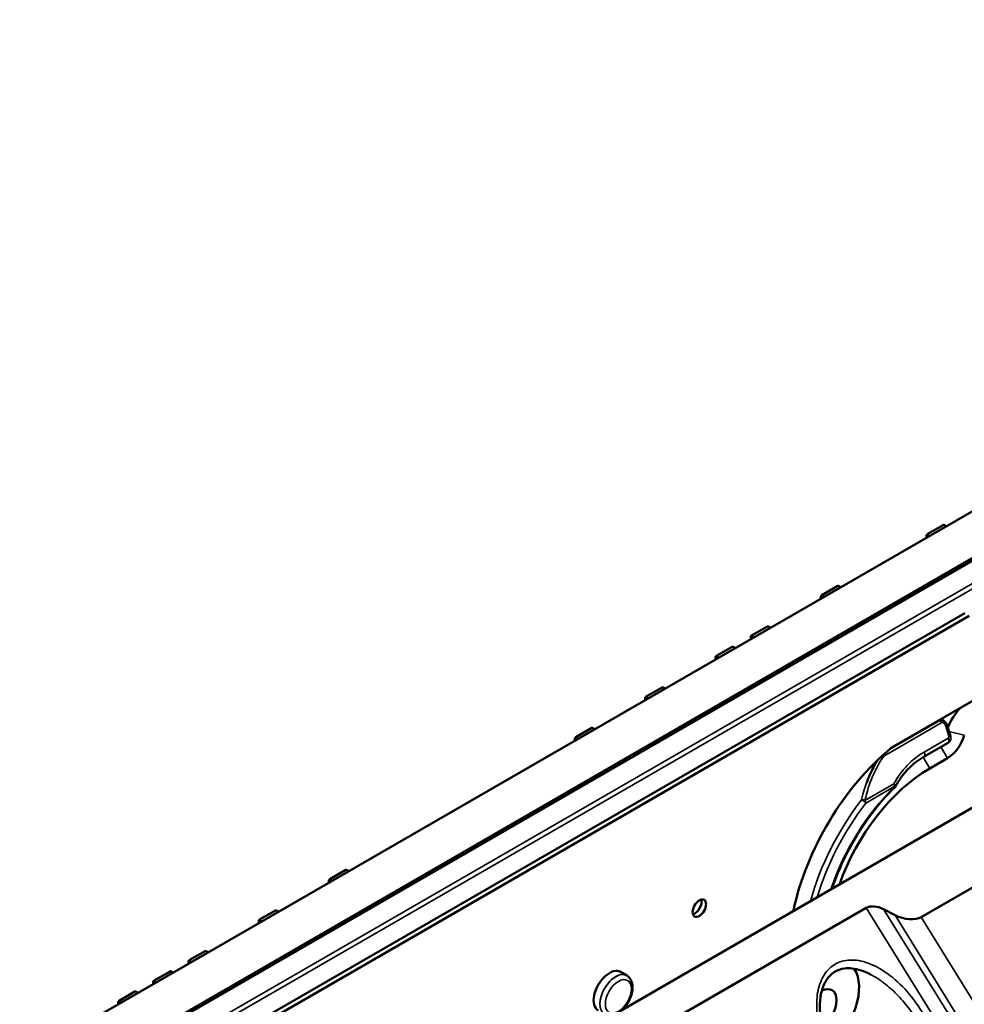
# Model space of a CAD drawing. Header units: millimetres. Extents: x 0 to 14369, y -869 to 2970.
# Tile 698 of 787: x 3530 to 3604, y 1817 to 1894. Entities that reach past the tile are written whole.
import ezdxf

# ---------------------------------------------------------------- set-up
doc = ezdxf.new("R2010")
doc.units = ezdxf.units.MM
doc.header["$LTSCALE"] = 10
doc.layers.add('Sichtbar (ISO)', color=7, linetype='Continuous', lineweight=50)
doc.layers.add('Sichtbar schmal (ISO)', color=7, linetype='Continuous', lineweight=35)

msp = doc.modelspace()

# ---------------------------------------------------------------- linework, layer by layer
at = {"layer": 'Sichtbar (ISO)'}
for p, q in [((3705.837, 1913.783), (3529.91, 1812.212)), ((3529.91, 1812.212), (3705.837, 1913.783)), ((3533.213, 1810.235), (3708.897, 1911.666)), ((3708.897, 1911.666), (3533.213, 1810.235)), ((3533.348, 1810.479), (3708.621, 1911.672)), ((3708.621, 1911.672), (3533.348, 1810.479)), ((3601.247, 1853.627), (3602.492, 1854.345)), ((3602.539, 1854.352), (3602.738, 1854.259)), ((3601.176, 1853.505), (3601.176, 1853.357)), ((3592.961, 1848.843), (3594.205, 1849.561)), ((3594.253, 1849.568), (3594.452, 1849.475)), ((3592.89, 1848.72), (3592.89, 1848.573)), ((3536.096, 1808.108), (3604.191, 1847.423)), ((3536.45, 1807.904), (3604.544, 1847.219)), ((3587.436, 1845.653), (3588.681, 1846.372)), ((3588.728, 1846.378), (3588.927, 1846.286)), ((3587.366, 1845.531), (3587.366, 1845.384)), ((3584.674, 1844.059), (3585.919, 1844.777)), ((3585.966, 1844.783), (3586.165, 1844.691)), ((3584.604, 1843.936), (3584.604, 1843.789)), ((3579.15, 1840.869), (3580.395, 1841.588)), ((3580.442, 1841.594), (3580.641, 1841.501)), ((3579.079, 1840.747), (3579.079, 1840.6)), ((3605.413, 1840.862), (3598.418, 1836.823)), ((3602.517, 1838.973), (3602.33, 1839.081)), ((3602.517, 1838.973), (3602.33, 1839.081)), ((3573.626, 1837.68), (3574.87, 1838.398)), ((3574.918, 1838.405), (3575.117, 1838.312)), ((3573.555, 1837.557), (3573.555, 1837.41)), ((3600.995, 1836.153), (3602.874, 1837.238)), ((3600.995, 1836.153), (3602.874, 1837.238)), ((3611.615, 1836.073), (3564.743, 1809.012)), ((3602.834, 1836.025), (3601.433, 1835.216)), ((3598.623, 1834.016), (3598.623, 1834.016)), ((3598.734, 1833.786), (3598.734, 1833.786)), ((3554.291, 1826.517), (3555.535, 1827.235)), ((3555.583, 1827.242), (3555.782, 1827.149)), ((3600.763, 1823.521), (3606.482, 1826.823)), ((3554.22, 1826.394), (3554.22, 1826.247)), ((3548.767, 1823.327), (3550.011, 1824.046)), ((3550.058, 1824.052), (3550.258, 1823.959)), ((3567.388, 1807.485), (3596.452, 1824.266)), ((3597.809, 1824.159), (3598.728, 1823.681)), ((3548.696, 1823.205), (3548.696, 1823.058)), ((3543.242, 1820.138), (3544.487, 1820.856)), ((3544.534, 1820.863), (3544.733, 1820.77)), ((3543.172, 1820.015), (3543.172, 1819.868)), ((3540.48, 1818.543), (3541.725, 1819.262)), ((3541.772, 1819.268), (3541.971, 1819.175)), ((3577.63, 1818.932), (3577.135, 1819.218)), ((3577.63, 1818.932), (3577.135, 1819.218)), ((3540.409, 1818.421), (3540.409, 1818.274)), ((3537.718, 1816.948), (3538.962, 1817.667)), ((3539.01, 1817.673), (3539.209, 1817.581)), ((3537.647, 1816.826), (3537.647, 1816.679))]:
    msp.add_line(p, q, dxfattribs=at)
for end in [331.03156, 331.03418]:
    msp.add_arc((3598.472, 1833.93), 0.3, 314.37924, end, dxfattribs=at)
for centre, major_axis, ratio, start_param, end_param in [((3602.491, 1854.264), (-0.0503, -0.0868), 0.576, 3.193295, 3.927727), ((3601.247, 1853.545), (0.0502, 0.0865), 0.5787, 0.788491, 2.356949), ((3594.205, 1849.479), (-0.0503, -0.0868), 0.576, 3.193295, 3.927727), ((3592.961, 1848.761), (0.0502, 0.0865), 0.5787, 0.788491, 2.356949), ((3588.681, 1846.29), (-0.0503, -0.0868), 0.576, 3.193295, 3.927727), ((3587.437, 1845.572), (0.0502, 0.0865), 0.5787, 0.788491, 2.356949), ((3585.919, 1844.695), (-0.0503, -0.0868), 0.576, 3.193295, 3.927727), ((3584.674, 1843.977), (0.0502, 0.0865), 0.5787, 0.788491, 2.356949), ((3580.394, 1841.506), (-0.0503, -0.0868), 0.576, 3.193295, 3.927727), ((3579.15, 1840.788), (0.0502, 0.0865), 0.5787, 0.788491, 2.356949), ((3604.438, 1838.38), (-1.25, -2.165), 0.57735, 4.275157, 5.016158), ((3574.87, 1838.316), (-0.0503, -0.0868), 0.576, 3.193295, 3.927727), ((3573.626, 1837.598), (0.0502, 0.0865), 0.5787, 0.788491, 2.356949), ((3602.834, 1837.658), (-1, -1.732), 0.57735, 0.785398, 1.990987), ((3602.761, 1837.745), (0.283, 0.1), 0.128698, 6.28289, 6.283185), ((3602.761, 1837.745), (0.283, 0.1), 0.128698, 6.28289, 6.283185), ((3600.478, 1826.582), (-7.15, -12.384), 0.57735, 4.132187, 5.232447), ((3602.724, 1837.498), (0.15, -0.26), 0.57735, 0, 0.001891), ((3602.724, 1837.498), (0.15, -0.26), 0.57735, 0, 0.001536), ((3601.433, 1826.03), (-5.625, -9.743), 0.57735, 3.926991, 5.027286), ((3599.312, 1827.255), (6.125, 10.609), 0.57735, 1.018593, 1.018598), ((3555.535, 1827.153), (-0.0503, -0.0868), 0.576, 3.193295, 3.927727), ((3554.291, 1826.435), (0.0502, 0.0865), 0.5787, 0.788491, 2.356949), ((3582.977, 1824.438), (-0.375, -0.65), 0.57735, 0.490883, 2.65071), ((3582.977, 1824.438), (0.375, 0.65), 0.57735, 3.632475, 5.792303), ((3582.977, 1824.438), (0.375, 0.65), 0.57735, 3.632475, 5.792303), ((3597.273, 1823.816), (-0.989, 0.249), 0.502411, 4.270843, 5.805365), ((3550.011, 1823.964), (-0.0503, -0.0868), 0.576, 3.193295, 3.927727), ((3599.532, 1824.195), (-1.484, 0.374), 0.502411, 1.129493, 2.663773), ((3548.767, 1823.246), (0.0502, 0.0865), 0.5787, 0.788491, 2.356949), ((3544.487, 1820.775), (-0.0503, -0.0868), 0.576, 3.193295, 3.927727), ((3543.242, 1820.056), (0.0502, 0.0865), 0.5787, 0.788491, 2.356949), ((3541.724, 1819.18), (-0.0503, -0.0868), 0.576, 3.193295, 3.927727), ((3576.26, 1817.702), (0.875, 1.516), 0.57735, 0, 3.141593), ((3592.877, 1816.273), (2.125, 3.681), 0.57735, 4.134417, 6.003017), ((3540.48, 1818.461), (0.0502, 0.0865), 0.5787, 0.788491, 2.356949), ((3538.962, 1817.585), (-0.0503, -0.0868), 0.576, 3.193295, 3.927727), ((3592.877, 1816.273), (0.875, 1.516), 0.57735, 4.00677, 7.003697), ((3537.718, 1816.867), (0.0502, 0.0865), 0.5787, 0.788491, 2.356949)]:
    msp.add_ellipse(centre, major_axis=major_axis, ratio=ratio, start_param=start_param, end_param=end_param, dxfattribs=at)
msp.add_ellipse((3583.331, 1824.234), major_axis=(-0.375, -0.65), ratio=0.57735, dxfattribs=at)
for points, knots in [([(3602.537, 1838.956), (3602.496, 1838.984), (3602.453, 1839.002), (3602.409, 1839.009), (3602.346, 1839.019), (3602.283, 1839.005), (3602.226, 1838.972)], [0.5774043, 0.5774043, 0.5774043, 0.5774043, 0.75, 0.75, 0.75, 1, 1, 1, 1]), ([(3602.307, 1839.005), (3602.341, 1839.013), (3602.376, 1839.014), (3602.411, 1839.009), (3602.454, 1839.002), (3602.497, 1838.984), (3602.536, 1838.956)], [0.1115702, 0.1115702, 0.1115702, 0.1115702, 0.25, 0.25, 0.25, 0.4237216, 0.4237216, 0.4237216, 0.4237216]), ([(3602.537, 1838.956), (3602.602, 1838.911), (3602.66, 1838.855), (3602.766, 1838.723), (3602.812, 1838.642), (3602.843, 1838.54), (3602.848, 1838.523), (3602.852, 1838.506)], [0, 0, 0, 0, 0.02377848, 0.02377848, 0.05068163, 0.05068163, 0.05600114, 0.05600114, 0.05600114, 0.05600114]), ([(3602.537, 1838.956), (3602.601, 1838.911), (3602.66, 1838.855), (3602.765, 1838.724), (3602.812, 1838.643), (3602.843, 1838.541), (3602.848, 1838.523), (3602.852, 1838.506)], [0.00003926, 0.00003926, 0.00003926, 0.00003926, 0.02375386, 0.02375386, 0.05065042, 0.05065042, 0.05603983, 0.05603983, 0.05603983, 0.05603983]), ([(3602.709, 1838.526), (3602.777, 1838.532), (3602.843, 1838.527), (3602.851, 1838.508), (3602.851, 1838.507), (3602.851, 1838.507), (3602.851, 1838.506)], [0, 0, 0, 0, 0.5, 0.5, 0.5, 0.5157914, 0.5157914, 0.5157914, 0.5157914]), ([(3602.851, 1838.506), (3602.85, 1838.513), (3602.842, 1838.518), (3602.829, 1838.522), (3602.805, 1838.529), (3602.759, 1838.53), (3602.709, 1838.526)], [0.4835702, 0.4835702, 0.4835702, 0.4835702, 0.6666667, 0.6666667, 0.6666667, 1, 1, 1, 1]), ([(3603.044, 1837.845), (3603.07, 1837.77), (3603.085, 1837.69), (3603.082, 1837.579), (3603.078, 1837.545), (3603.058, 1837.458), (3603.036, 1837.404), (3602.977, 1837.319), (3602.942, 1837.284), (3602.894, 1837.25), (3602.884, 1837.244), (3602.875, 1837.238)], [0, 0, 0, 0, 0.02379739, 0.02379739, 0.03400658, 0.03400658, 0.05106154, 0.05106154, 0.06560045, 0.06560045, 0.06905373, 0.06905373, 0.06905373, 0.06905373]), ([(3603.044, 1837.845), (3603.07, 1837.771), (3603.085, 1837.691), (3603.082, 1837.58), (3603.078, 1837.546), (3603.059, 1837.459), (3603.036, 1837.405), (3602.978, 1837.32), (3602.943, 1837.284), (3602.895, 1837.251), (3602.886, 1837.245), (3602.876, 1837.239)], [0, 0, 0, 0, 0.02364659, 0.02364659, 0.03385204, 0.03385204, 0.0509476, 0.0509476, 0.06552103, 0.06552103, 0.0688772, 0.0688772, 0.0688772, 0.0688772]), ([(3597.754, 1836.253), (3597.777, 1836.232), (3597.799, 1836.209), (3597.819, 1836.184), (3597.82, 1836.183), (3597.82, 1836.183)], [-0.009543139, -0.009543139, -0.009543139, -0.009543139, 0, 0, 0.000117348, 0.000117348, 0.000117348, 0.000117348]), ([(3597.82, 1836.183), (3597.82, 1836.183), (3597.819, 1836.184), (3597.799, 1836.209), (3597.777, 1836.232), (3597.754, 1836.253)], [-0.000117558, -0.000117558, -0.000117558, -0.000117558, 0, 0, 0.009544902, 0.009544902, 0.009544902, 0.009544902]), ([(3600.995, 1836.153), (3600.348, 1835.779), (3599.771, 1835.265), (3599.094, 1834.383), (3598.905, 1834.092), (3598.735, 1833.785)], [0, 0, 0, 0, 0.2796756, 0.2796756, 0.404042, 0.404042, 0.404042, 0.404042]), ([(3600.995, 1836.153), (3600.348, 1835.779), (3599.771, 1835.265), (3599.094, 1834.384), (3598.905, 1834.092), (3598.735, 1833.785)], [0, 0, 0, 0, 0.2796756, 0.2796756, 0.4040211, 0.4040211, 0.4040211, 0.4040211]), ([(3597.324, 1835.854), (3597.213, 1835.675), (3596.905, 1835.132), (3596.635, 1834.522), (3596.479, 1834.093), (3596.477, 1834.089)], [0.1594306, 0.1594306, 0.1594306, 0.1594306, 0.3333333, 0.6666667, 0.6704928, 0.6704928, 0.6704928, 0.6704928]), ([(3598.682, 1833.716), (3598.017, 1833.065), (3597.379, 1832.333), (3596.198, 1830.755), (3595.656, 1829.909), (3594.701, 1828.154), (3594.288, 1827.246), (3593.883, 1826.143), (3593.816, 1825.952), (3593.752, 1825.76)], [1.9052067, 1.9052067, 1.9052067, 1.9052067, 2.1524839, 2.1524839, 2.3997611, 2.3997611, 2.6470383, 2.6470383, 2.6990766, 2.6990766, 2.6990766, 2.6990766]), ([(3598.682, 1833.716), (3598.017, 1833.065), (3597.379, 1832.333), (3596.198, 1830.755), (3595.656, 1829.909), (3594.701, 1828.154), (3594.288, 1827.246), (3593.883, 1826.143), (3593.816, 1825.952), (3593.752, 1825.76)], [1.9052067, 1.9052067, 1.9052067, 1.9052067, 2.1524839, 2.1524839, 2.3997611, 2.3997611, 2.6470383, 2.6470383, 2.6990766, 2.6990766, 2.6990766, 2.6990766]), ([(3598.698, 1833.896), (3598.688, 1833.922), (3598.673, 1833.949), (3598.645, 1833.989), (3598.635, 1834.002), (3598.624, 1834.015), (3598.623, 1834.016), (3598.623, 1834.016)], [-0.0152082, -0.0152082, -0.0152082, -0.0152082, -0.00504038, -0.00504038, 0, 0, 0.00020872, 0.00020872, 0.00020872, 0.00020872]), ([(3577.259, 1816.238), (3577.299, 1816.275), (3577.337, 1816.313), (3577.499, 1816.486), (3577.612, 1816.636), (3577.806, 1816.955), (3577.887, 1817.125), (3578.009, 1817.469), (3578.051, 1817.644), (3578.088, 1817.987), (3578.083, 1818.155), (3578.017, 1818.462), (3577.959, 1818.602), (3577.804, 1818.805), (3577.723, 1818.878), (3577.63, 1818.932)], [5.009384, 5.009384, 5.009384, 5.009384, 5.114004, 5.114004, 5.460888, 5.460888, 5.80492, 5.80492, 6.15084, 6.15084, 6.500466, 6.500466, 6.831314, 6.831314, 7.068583, 7.068583, 7.068583, 7.068583]), ([(3577.259, 1816.238), (3577.299, 1816.275), (3577.337, 1816.313), (3577.499, 1816.486), (3577.612, 1816.636), (3577.806, 1816.955), (3577.887, 1817.125), (3578.009, 1817.469), (3578.051, 1817.644), (3578.088, 1817.987), (3578.083, 1818.155), (3578.017, 1818.462), (3577.959, 1818.602), (3577.804, 1818.805), (3577.723, 1818.878), (3577.63, 1818.932)], [5.009384, 5.009384, 5.009384, 5.009384, 5.114004, 5.114004, 5.460888, 5.460888, 5.80492, 5.80492, 6.15084, 6.15084, 6.500466, 6.500466, 6.831314, 6.831314, 7.068583, 7.068583, 7.068583, 7.068583]), ([(3596.792, 1819.022), (3596.312, 1819.272), (3595.803, 1819.447), (3595.126, 1819.516), (3594.933, 1819.515), (3594.447, 1819.456), (3594.165, 1819.357), (3593.701, 1819.056), (3593.508, 1818.861), (3593.192, 1818.396), (3593.068, 1818.12), (3592.881, 1817.491), (3592.825, 1817.129), (3592.783, 1816.289), (3592.819, 1815.799), (3593.004, 1814.673), (3593.187, 1814.028), (3593.753, 1812.567), (3594.188, 1811.752), (3594.703, 1811.01)], [0, 0, 0, 0, 0.175228, 0.175228, 0.246076, 0.246076, 0.362694, 0.362694, 0.468526, 0.468526, 0.57582, 0.57582, 0.696321, 0.696321, 0.849145, 0.849145, 1.050526, 1.050526, 1.321975, 1.321975, 1.321975, 1.321975])]:
    msp.add_open_spline(points, degree=3, knots=knots, dxfattribs=at)
msp.add_open_spline([(3602.851, 1838.506), (3602.902, 1838.284), (3602.967, 1838.063), (3603.044, 1837.845)], degree=3, dxfattribs=at)
msp.add_open_spline([(3602.851, 1838.506), (3602.902, 1838.284), (3602.967, 1838.063), (3603.044, 1837.845)], degree=3, dxfattribs=at)
at = {"layer": 'Sichtbar schmal (ISO)'}
for p, q in [((3707.13, 1908.844), (3534.98, 1809.453)), ((3534.98, 1809.453), (3707.13, 1908.844)), ((3707.234, 1908.495), (3535.083, 1809.104)), ((3535.084, 1809.104), (3707.234, 1908.495)), ((3602.492, 1854.345), (3602.711, 1854.243)), ((3601.299, 1853.428), (3601.176, 1853.505)), ((3601.438, 1853.508), (3601.247, 1853.627)), ((3594.205, 1849.561), (3594.424, 1849.459)), ((3593.013, 1848.644), (3592.89, 1848.72)), ((3593.151, 1848.724), (3592.961, 1848.843)), ((3588.681, 1846.372), (3588.9, 1846.27)), ((3587.488, 1845.455), (3587.366, 1845.531)), ((3587.627, 1845.535), (3587.436, 1845.653)), ((3585.919, 1844.777), (3586.138, 1844.675)), ((3584.726, 1843.86), (3584.604, 1843.936)), ((3584.865, 1843.94), (3584.674, 1844.059)), ((3580.395, 1841.588), (3580.614, 1841.486)), ((3579.202, 1840.67), (3579.079, 1840.747)), ((3579.34, 1840.75), (3579.15, 1840.869)), ((3574.87, 1838.398), (3575.09, 1838.296)), ((3597.82, 1836.183), (3602.376, 1838.814)), ((3602.376, 1838.814), (3597.82, 1836.183)), ((3598.233, 1836.67), (3602.226, 1838.972)), ((3602.226, 1838.972), (3598.235, 1836.671)), ((3602.183, 1838.997), (3602.226, 1838.972)), ((3602.226, 1838.972), (3602.183, 1838.997)), ((3573.678, 1837.481), (3573.555, 1837.557)), ((3573.816, 1837.561), (3573.626, 1837.68)), ((3602.874, 1837.584), (3600.995, 1836.499)), ((3600.995, 1836.499), (3602.874, 1837.584)), ((3604.155, 1837.837), (3602.955, 1838.117)), ((3602.834, 1836.025), (3602.318, 1836.917)), ((3601.433, 1835.216), (3600.918, 1836.108)), ((3596.344, 1832.701), (3598.623, 1834.017)), ((3598.623, 1834.016), (3596.344, 1832.701)), ((3596.406, 1832.492), (3598.684, 1833.808)), ((3598.684, 1833.808), (3596.406, 1832.492)), ((3555.535, 1827.235), (3555.755, 1827.133)), ((3554.343, 1826.318), (3554.22, 1826.394)), ((3554.481, 1826.398), (3554.291, 1826.517)), ((3550.011, 1824.046), (3550.23, 1823.944)), ((3596.452, 1824.266), (3602.053, 1815.209)), ((3602.988, 1815.783), (3597.809, 1824.159)), ((3607.375, 1809.698), (3598.728, 1823.681)), ((3548.818, 1823.129), (3548.696, 1823.205)), ((3548.957, 1823.209), (3548.767, 1823.327)), ((3608.778, 1810.56), (3600.763, 1823.521)), ((3544.487, 1820.856), (3544.706, 1820.754)), ((3543.294, 1819.939), (3543.172, 1820.015)), ((3543.433, 1820.019), (3543.242, 1820.138)), ((3541.725, 1819.262), (3541.944, 1819.16)), ((3540.532, 1818.344), (3540.409, 1818.421)), ((3540.671, 1818.424), (3540.48, 1818.543)), ((3598.605, 1818.704), (3598.606, 1818.703)), ((3538.962, 1817.667), (3539.182, 1817.565)), ((3537.77, 1816.75), (3537.647, 1816.826)), ((3537.908, 1816.83), (3537.718, 1816.948))]:
    msp.add_line(p, q, dxfattribs=at)
for centre, major_axis, ratio, start_param, end_param in [((3602.226, 1838.727), (0.15, -0.26), 0.57735, 1.570796, 2.356194), ((3602.226, 1838.727), (-0.15, 0.26), 0.57735, 4.712389, 5.497787), ((3604.936, 1837.943), (-1.609, 3.32), 0.519162, 1.153439, 1.357002), ((3604.934, 1837.944), (1.607, -3.318), 0.518908, 4.295224, 4.498902), ((3602.724, 1837.498), (0.15, -0.26), 0.57735, 0.001891, 1.570796), ((3602.724, 1837.498), (0.15, -0.26), 0.57735, 0.001536, 1.570796), ((3602.761, 1837.745), (0.283, 0.1), 0.128698, 6.283185, 7.250463), ((3602.761, 1837.745), (0.283, 0.1), 0.128698, 0, 0.967278), ((3607.014, 1824.148), (6.599, -14.258), 0.618645, 3.486794, 3.818813), ((3606.955, 1824.176), (-6.53, 14.232), 0.618225, 0.347419, 0.680243), ((3607.656, 1824.244), (-6.441, 12.376), 0.64136, 0.028054, 0.40209), ((3607.6, 1824.32), (6.375, -12.305), 0.643389, 3.170906, 3.54622), ((3600.845, 1836.413), (0.15, -0.26), 0.57735, 6.283176, 7.853982), ((3600.845, 1836.413), (0.15, -0.26), 0.57735, 6.283176, 7.853982), ((3601.539, 1825.969), (6.15, 10.652), 0.57735, 1.119809, 1.915211), ((3601.539, 1825.969), (-6.15, -10.652), 0.57735, 4.261401, 5.056803), ((3598.472, 1833.93), (-0.15, 0.26), 0.57735, 3.926991, 4.710874), ((3598.472, 1833.93), (-0.15, 0.26), 0.57735, 3.926991, 4.210667), ((3598.472, 1833.93), (0.21, -0.214), 0.355874, 0, 0.665935), ((3598.472, 1833.93), (0.21, -0.214), 0.355874, 0, 0.665935), ((3601.327, 1826.092), (-7, -12.124), 0.57735, 4.485445, 5.136401), ((3601.327, 1826.092), (7, 12.124), 0.57735, 1.343853, 1.994808), ((3601.539, 1825.969), (-6.85, -11.865), 0.57735, 4.485445, 5.104516), ((3601.539, 1825.969), (6.85, 11.865), 0.57735, 1.343853, 1.962924), ((3596.194, 1832.615), (0.293, -0.066), 0.432656, 1.13144, 2.060545), ((3596.194, 1832.615), (-0.238, 0.183), 0.183712, 3.769369, 5.340166), ((3596.194, 1832.615), (0.238, -0.183), 0.183712, 0.627777, 2.198573), ((3596.194, 1832.615), (0.293, -0.066), 0.432833, 1.131702, 1.557644), ((3596.194, 1832.615), (-0.15, 0.26), 0.57735, 3.926991, 4.711205), ((3596.194, 1832.615), (0.15, -0.26), 0.57735, 0.785398, 1.568853), ((3576.755, 1817.416), (0.875, 1.516), 0.57735, 0, 3.141593), ((3576.755, 1817.416), (-0.875, -1.516), 0.57735, 3.141593, 6.283185)]:
    msp.add_ellipse(centre, major_axis=major_axis, ratio=ratio, start_param=start_param, end_param=end_param, dxfattribs=at)
msp.add_ellipse((3576.967, 1817.294), major_axis=(0.725, 1.256), ratio=0.57735, dxfattribs=at)
msp.add_ellipse((3576.967, 1817.294), major_axis=(0.725, 1.256), ratio=0.57735, dxfattribs=at)
for points in [[(3602.376, 1838.814), (3602.404, 1838.827), (3602.463, 1838.833), (3602.565, 1838.775), (3602.659, 1838.666), (3602.695, 1838.576), (3602.709, 1838.526)], [(3596.081, 1832.758), (3596.356, 1833.923), (3596.776, 1834.964), (3597.324, 1835.853)], [(3598.74, 1833.864), (3598.724, 1833.92), (3598.672, 1833.977), (3598.623, 1834.016)], [(3598.734, 1833.786), (3598.746, 1833.807), (3598.749, 1833.835), (3598.74, 1833.864)]]:
    msp.add_open_spline(points, degree=3, dxfattribs=at)
for points, knots in [([(3602.709, 1838.526), (3602.695, 1838.577), (3602.676, 1838.623), (3602.651, 1838.663), (3602.626, 1838.704), (3602.596, 1838.74), (3602.563, 1838.767), (3602.531, 1838.794), (3602.498, 1838.813), (3602.467, 1838.821), (3602.435, 1838.83), (3602.405, 1838.827), (3602.376, 1838.814)], [0, 0, 0, 0, 0.25, 0.25, 0.25, 0.5, 0.5, 0.5, 0.75, 0.75, 0.75, 1, 1, 1, 1]), ([(3602.911, 1837.832), (3602.921, 1837.804), (3602.927, 1837.777), (3602.931, 1837.752), (3602.931, 1837.744), (3602.932, 1837.737), (3602.932, 1837.73), (3602.933, 1837.713), (3602.933, 1837.695), (3602.93, 1837.679), (3602.929, 1837.668), (3602.926, 1837.658), (3602.923, 1837.648), (3602.922, 1837.646), (3602.922, 1837.644), (3602.921, 1837.642), (3602.918, 1837.634), (3602.915, 1837.628), (3602.911, 1837.622), (3602.907, 1837.614), (3602.901, 1837.606), (3602.895, 1837.6), (3602.889, 1837.594), (3602.882, 1837.589), (3602.874, 1837.584)], [0, 0, 0, 0, 0.259768, 0.259768, 0.259768, 0.333333, 0.333333, 0.333333, 0.514367, 0.514367, 0.514367, 0.637838, 0.637838, 0.637838, 0.666667, 0.666667, 0.666667, 0.761613, 0.761613, 0.761613, 0.883676, 0.883676, 0.883676, 1, 1, 1, 1]), ([(3602.874, 1837.584), (3602.882, 1837.589), (3602.889, 1837.594), (3602.895, 1837.6), (3602.901, 1837.606), (3602.907, 1837.614), (3602.911, 1837.622), (3602.915, 1837.628), (3602.918, 1837.634), (3602.921, 1837.642), (3602.922, 1837.644), (3602.922, 1837.646), (3602.923, 1837.648), (3602.926, 1837.658), (3602.929, 1837.668), (3602.93, 1837.679), (3602.933, 1837.695), (3602.933, 1837.713), (3602.932, 1837.73), (3602.932, 1837.737), (3602.931, 1837.744), (3602.931, 1837.752), (3602.927, 1837.777), (3602.921, 1837.804), (3602.911, 1837.832)], [0, 0, 0, 0, 0.1163962, 0.1163962, 0.1163962, 0.2385154, 0.2385154, 0.2385154, 0.3333333, 0.3333333, 0.3333333, 0.3623117, 0.3623117, 0.3623117, 0.4857723, 0.4857723, 0.4857723, 0.6666667, 0.6666667, 0.6666667, 0.7403135, 0.7403135, 0.7403135, 1, 1, 1, 1]), ([(3598.698, 1833.896), (3598.719, 1833.911), (3598.719, 1833.911), (3598.719, 1833.911), (3598.719, 1833.911), (3598.719, 1833.911), (3598.719, 1833.911), (3598.719, 1833.911), (3598.719, 1833.911), (3598.719, 1833.911), (3598.719, 1833.911), (3598.719, 1833.91), (3598.719, 1833.91), (3598.72, 1833.909), (3598.721, 1833.909), (3598.723, 1833.905), (3598.724, 1833.902), (3598.732, 1833.887), (3598.737, 1833.875), (3598.74, 1833.864)], [-0.007321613, -0.007321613, -0.007321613, -0.007321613, -0.007315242, -0.007315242, -0.007313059, -0.007313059, -0.007306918, -0.007306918, -0.007292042, -0.007292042, -0.007276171, -0.007276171, -0.007263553, -0.007263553, -0.006844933, -0.006844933, -0.005596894, -0.005596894, 0, 0, 0, 0]), ([(3598.74, 1833.864), (3598.747, 1833.84), (3598.747, 1833.817), (3598.741, 1833.798), (3598.739, 1833.793), (3598.737, 1833.789), (3598.735, 1833.785)], [0.0000343, 0.0000343, 0.0000343, 0.0000343, 0.3333333, 0.3333333, 0.3333333, 0.4083247, 0.4083247, 0.4083247, 0.4083247]), ([(3593.334, 1813.066), (3593.047, 1813.739), (3592.646, 1815.074), (3592.485, 1816.832), (3592.738, 1818.339), (3593.397, 1819.469), (3594.352, 1820.097), (3595.645, 1820.23), (3597.15, 1819.764), (3598.738, 1818.686), (3600.211, 1817.138), (3601.08, 1815.698), (3601.489, 1814.883)], [0.0935071, 0.0935071, 0.0935071, 0.0935071, 0.1818182, 0.2727273, 0.3636364, 0.4545455, 0.5454545, 0.6363636, 0.7272727, 0.8181818, 0.9090909, 1, 1, 1, 1]), ([(3600.309, 1815.625), (3600.265, 1815.693), (3600.22, 1815.761), (3600.174, 1815.828), (3599.907, 1816.222), (3599.618, 1816.599), (3599.313, 1816.951), (3599.009, 1817.302), (3598.688, 1817.627), (3598.359, 1817.919), (3598.031, 1818.211), (3597.694, 1818.47), (3597.357, 1818.69), (3597.168, 1818.813), (3596.979, 1818.924), (3596.792, 1819.022)], [0, 0, 0, 0, 0.0119002, 0.0119002, 0.0119002, 0.0816287, 0.0816287, 0.0816287, 0.1513573, 0.1513573, 0.1513573, 0.2210858, 0.2210858, 0.2210858, 0.260083, 0.260083, 0.260083, 0.260083])]:
    msp.add_open_spline(points, degree=3, knots=knots, dxfattribs=at)

doc.saveas('drawing.dxf')
